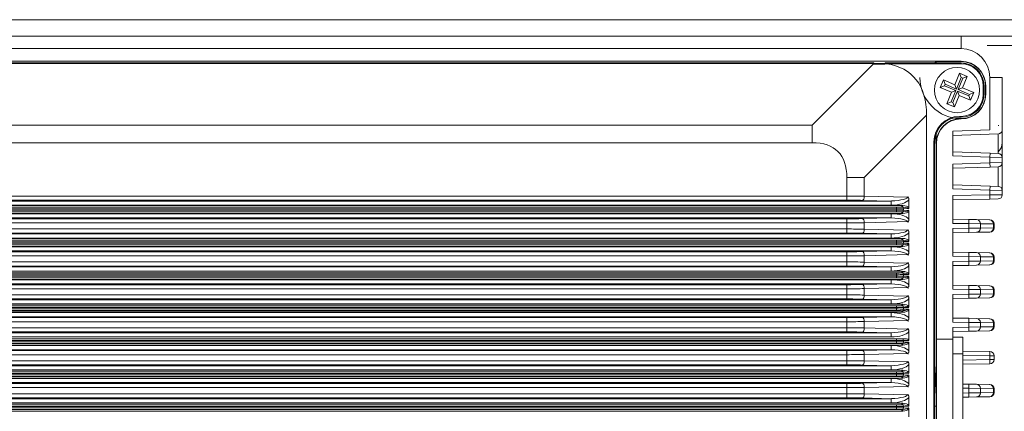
# Model space of a CAD drawing. Header units: millimetres. Extents: x 990 to 1809, y 0 to 562.
# Tile 548 of 550: x 1586 to 1706, y 354 to 402. Entities that reach past the tile are written whole.
import ezdxf

# ---------------------------------------------------------------- set-up
doc = ezdxf.new("R2010")
doc.units = ezdxf.units.MM
doc.layers.add('1', color=7, linetype='Continuous', true_color=0xffffff)
doc.layers.add('41', color=7, linetype='Continuous', true_color=0xffffff)

msp = doc.modelspace()

# ---------------------------------------------------------------- linework, layer by layer
at = {"layer": '1', "color": 7, "linetype": 'Continuous', "lineweight": 18}
for p, q in [((1719.361, 401.685), (1518.361, 401.685)), ((1719.361, 399.685), (1518.361, 399.685)), ((1700.361, 399.672), (1537.361, 399.672)), ((1700.361, 399.672), (1700.361, 398.172)), ((1703.535, 398.534), (1719.361, 398.534)), ((1700.361, 398.172), (1537.361, 398.172)), ((1537.361, 396.638), (1700.361, 396.638)), ((1689.762, 396.436), (1547.96, 396.436)), ((1689.762, 396.379), (1547.96, 396.379)), ((1682.248, 388.865), (1689.762, 396.379)), ((1689.762, 396.379), (1689.762, 396.436)), ((1700.361, 396.435), (1691.134, 396.435)), ((1700.361, 396.335), (1691.276, 396.335)), ((1697.326, 396.603), (1697.158, 396.435)), ((1697.326, 396.603), (1700.361, 396.603)), ((1697.326, 396.603), (1697.326, 396.435)), ((1700.361, 396.638), (1700.361, 396.603)), ((1700.361, 396.335), (1700.361, 396.435)), ((1703.861, 394.671), (1705.361, 394.671)), ((1703.861, 388.296), (1703.861, 394.671)), ((1705.361, 394.671), (1705.361, 388.33)), ((1703.058, 393.638), (1703.158, 393.638)), ((1703.058, 392.638), (1703.058, 393.638)), ((1703.058, 392.638), (1703.158, 392.638)), ((1703.158, 392.638), (1703.158, 393.638)), ((1703.326, 393.638), (1703.326, 392.638)), ((1703.326, 393.638), (1703.361, 393.638)), ((1703.326, 392.638), (1703.361, 392.638)), ((1703.361, 393.638), (1703.361, 392.638)), ((1696.161, 390.099), (1688.587, 382.525)), ((1696.161, 390.099), (1696.161, 287.177)), ((1700.161, 389.941), (1700.161, 389.841)), ((1700.161, 389.941), (1700.361, 389.941)), ((1700.161, 389.841), (1700.361, 389.841)), ((1700.325, 389.673), (1700.361, 389.673)), ((1700.325, 389.673), (1700.36, 389.638)), ((1700.36, 389.638), (1700.361, 389.638)), ((1700.361, 389.941), (1700.361, 389.841)), ((1700.361, 389.638), (1700.361, 389.673)), ((1555.474, 388.865), (1682.248, 388.865)), ((1682.248, 386.752), (1682.248, 388.865)), ((1697.326, 387.828), (1697.326, 386.673)), ((1699.361, 388.138), (1703.861, 388.296)), ((1699.361, 388.138), (1699.361, 385.138)), ((1704.878, 387.831), (1699.361, 387.638)), ((1704.878, 385.445), (1704.878, 387.831)), ((1705.361, 388.33), (1705.361, 384.946)), ((1682.248, 386.752), (1555.474, 386.752)), ((1697.058, 386.838), (1697.158, 386.838)), ((1697.058, 290.438), (1697.058, 386.838)), ((1697.158, 290.438), (1697.158, 386.838)), ((1697.361, 386.639), (1697.326, 386.673)), ((1697.361, 362.872), (1697.361, 386.639)), ((1699.361, 385.638), (1703.878, 385.48)), ((1703.861, 384.981), (1703.878, 385.48)), ((1703.878, 385.48), (1704.878, 385.445)), ((1703.861, 384.981), (1699.361, 385.138)), ((1699.361, 384.138), (1703.861, 384.296)), ((1705.361, 384.946), (1703.861, 384.981)), ((1703.861, 384.296), (1703.861, 384.981)), ((1703.861, 384.296), (1705.361, 384.33)), ((1703.878, 383.796), (1703.861, 384.296)), ((1705.361, 384.946), (1705.361, 384.33)), ((1705.361, 384.33), (1705.361, 380.946)), ((1699.361, 384.138), (1699.361, 381.138)), ((1703.878, 383.796), (1699.361, 383.638)), ((1704.878, 383.831), (1703.878, 383.796)), ((1704.878, 381.445), (1704.878, 383.831)), ((1686.474, 382.525), (1688.587, 382.525)), ((1686.474, 380.27), (1686.474, 382.525)), ((1688.587, 382.525), (1688.587, 380.248)), ((1699.361, 381.638), (1703.878, 381.48)), ((1703.861, 380.981), (1699.361, 381.138)), ((1703.878, 381.48), (1703.861, 380.981)), ((1705.361, 380.946), (1703.861, 380.981)), ((1703.861, 380.4), (1703.861, 380.981)), ((1703.878, 381.48), (1704.878, 381.445)), ((1705.361, 380.946), (1705.361, 380.417)), ((1545.848, 379.663), (1691.873, 379.663)), ((1551.247, 380.27), (1686.474, 380.27)), ((1686.474, 379.77), (1551.247, 379.77)), ((1686.474, 379.77), (1686.474, 380.27)), ((1691.873, 379.663), (1688.376, 379.748)), ((1688.587, 380.248), (1693.916, 380.117)), ((1691.873, 379.164), (1691.873, 379.663)), ((1694.016, 378.866), (1694.016, 379.817)), ((1699.361, 380.321), (1703.861, 380.4)), ((1699.361, 376.955), (1699.361, 380.321)), ((1703.87, 379.9), (1699.361, 379.821)), ((1703.861, 380.4), (1705.361, 380.417)), ((1703.87, 379.9), (1703.861, 380.4)), ((1704.87, 379.918), (1703.87, 379.9)), ((1544.572, 379.128), (1693.149, 379.128)), ((1693.149, 378.928), (1544.572, 378.928)), ((1544.572, 378.348), (1693.149, 378.348)), ((1545.221, 378.922), (1692.501, 378.922)), ((1692.501, 378.722), (1545.221, 378.722)), ((1545.221, 378.554), (1692.501, 378.554)), ((1692.501, 378.354), (1545.221, 378.354)), ((1691.873, 379.164), (1545.848, 379.164)), ((1692.501, 378.722), (1692.501, 378.922)), ((1692.501, 378.554), (1692.501, 378.722)), ((1692.501, 378.354), (1692.501, 378.554)), ((1693.149, 378.928), (1693.149, 379.128)), ((1693.149, 378.148), (1693.149, 378.348)), ((1693.273, 378.928), (1693.284, 379.124)), ((1693.284, 378.152), (1693.273, 378.349)), ((1693.976, 378.746), (1693.346, 378.731)), ((1693.346, 378.731), (1693.346, 378.545)), ((1693.346, 378.545), (1693.976, 378.53)), ((1694.016, 377.459), (1694.016, 378.41)), ((1693.149, 378.148), (1544.572, 378.148)), ((1545.848, 378.113), (1691.873, 378.113)), ((1691.873, 377.613), (1545.848, 377.613)), ((1551.247, 377.506), (1686.474, 377.506)), ((1686.474, 377.006), (1551.247, 377.006)), ((1686.474, 377.006), (1686.474, 377.506)), ((1686.474, 376.27), (1686.474, 377.006)), ((1688.376, 377.528), (1691.873, 377.613)), ((1693.916, 377.159), (1688.587, 377.028)), ((1688.587, 377.028), (1688.587, 376.248)), ((1691.873, 378.113), (1691.873, 377.613)), ((1699.361, 377.455), (1701.288, 377.421)), ((1701.288, 377.421), (1701.28, 376.921)), ((1701.288, 377.421), (1702.237, 377.405)), ((1702.237, 377.405), (1703.818, 377.377)), ((1703.818, 377.377), (1703.87, 377.376)), ((1551.247, 376.27), (1686.474, 376.27)), ((1686.474, 375.77), (1686.474, 376.27)), ((1688.587, 376.248), (1693.916, 376.117)), ((1694.016, 374.866), (1694.016, 375.817)), ((1701.28, 376.921), (1699.361, 376.955)), ((1699.361, 376.321), (1701.28, 376.355)), ((1699.361, 372.955), (1699.361, 376.321)), ((1701.288, 375.855), (1699.361, 375.821)), ((1702.703, 376.905), (1701.28, 376.921)), ((1701.28, 376.355), (1701.28, 376.921)), ((1701.28, 376.355), (1702.703, 376.372)), ((1701.288, 375.855), (1701.28, 376.355)), ((1702.237, 375.872), (1701.288, 375.855)), ((1703.818, 375.899), (1702.237, 375.872)), ((1704.284, 376.877), (1702.703, 376.905)), ((1702.703, 376.905), (1702.703, 376.372)), ((1702.703, 376.372), (1704.284, 376.399)), ((1703.87, 375.9), (1703.818, 375.899)), ((1704.361, 376.876), (1704.284, 376.877)), ((1704.284, 376.399), (1704.284, 376.877)), ((1704.284, 376.399), (1704.361, 376.4)), ((1704.361, 376.876), (1704.361, 376.4)), ((1544.572, 375.128), (1693.149, 375.128)), ((1693.149, 374.928), (1544.572, 374.928)), ((1545.221, 374.922), (1692.501, 374.922)), ((1692.501, 374.722), (1545.221, 374.722)), ((1545.848, 375.663), (1691.873, 375.663)), ((1691.873, 375.164), (1545.848, 375.164)), ((1686.474, 375.77), (1551.247, 375.77)), ((1691.873, 375.663), (1688.376, 375.748)), ((1691.873, 375.164), (1691.873, 375.663)), ((1692.501, 374.722), (1692.501, 374.922)), ((1692.501, 374.554), (1692.501, 374.722)), ((1693.149, 374.928), (1693.149, 375.128)), ((1693.273, 374.928), (1693.284, 375.124)), ((1693.976, 374.746), (1693.346, 374.731)), ((1693.346, 374.731), (1693.346, 374.545)), ((1544.572, 374.348), (1693.149, 374.348)), ((1693.149, 374.148), (1544.572, 374.148)), ((1545.221, 374.554), (1692.501, 374.554)), ((1692.501, 374.354), (1545.221, 374.354)), ((1545.848, 374.113), (1691.873, 374.113)), ((1691.873, 373.613), (1545.848, 373.613)), ((1551.247, 373.506), (1686.474, 373.506)), ((1686.474, 373.006), (1686.474, 373.506)), ((1688.376, 373.528), (1691.873, 373.613)), ((1691.873, 374.113), (1691.873, 373.613)), ((1692.501, 374.354), (1692.501, 374.554)), ((1693.149, 374.148), (1693.149, 374.348)), ((1693.284, 374.152), (1693.273, 374.349)), ((1693.346, 374.545), (1693.976, 374.53)), ((1694.016, 373.459), (1694.016, 374.41)), ((1699.361, 373.455), (1701.288, 373.421)), ((1701.28, 372.921), (1701.288, 373.421)), ((1701.288, 373.421), (1702.237, 373.405)), ((1702.237, 373.405), (1703.818, 373.377)), ((1686.474, 373.006), (1551.247, 373.006)), ((1551.247, 372.27), (1686.474, 372.27)), ((1686.474, 372.27), (1686.474, 373.006)), ((1686.474, 371.77), (1686.474, 372.27)), ((1693.916, 373.159), (1688.587, 373.028)), ((1688.587, 373.028), (1688.587, 372.248)), ((1688.587, 372.248), (1693.916, 372.117)), ((1701.28, 372.921), (1699.361, 372.955)), ((1699.361, 372.321), (1701.28, 372.355)), ((1699.361, 368.955), (1699.361, 372.321)), ((1702.703, 372.905), (1701.28, 372.921)), ((1701.28, 372.355), (1701.28, 372.921)), ((1701.28, 372.355), (1702.703, 372.372)), ((1701.288, 371.855), (1701.28, 372.355)), ((1704.284, 372.877), (1702.703, 372.905)), ((1702.703, 372.905), (1702.703, 372.372)), ((1702.703, 372.372), (1704.284, 372.399)), ((1703.818, 373.377), (1703.87, 373.376)), ((1704.361, 372.876), (1704.284, 372.877)), ((1704.284, 372.399), (1704.284, 372.877)), ((1704.284, 372.399), (1704.361, 372.4)), ((1704.361, 372.876), (1704.361, 372.4)), ((1544.572, 371.128), (1693.149, 371.128)), ((1545.848, 371.663), (1691.873, 371.663)), ((1691.873, 371.164), (1545.848, 371.164)), ((1686.474, 371.77), (1551.247, 371.77)), ((1691.873, 371.663), (1688.376, 371.748)), ((1691.873, 371.164), (1691.873, 371.663)), ((1693.149, 370.928), (1693.149, 371.128)), ((1693.273, 370.928), (1693.284, 371.124)), ((1694.016, 370.866), (1694.016, 371.817)), ((1701.288, 371.855), (1699.361, 371.821)), ((1702.237, 371.872), (1701.288, 371.855)), ((1703.818, 371.899), (1702.237, 371.872)), ((1703.87, 371.9), (1703.818, 371.899)), ((1693.149, 370.928), (1544.572, 370.928)), ((1544.572, 370.348), (1693.149, 370.348)), ((1693.149, 370.148), (1544.572, 370.148)), ((1545.221, 370.922), (1692.501, 370.922)), ((1692.501, 370.722), (1545.221, 370.722)), ((1545.221, 370.554), (1692.501, 370.554)), ((1692.501, 370.354), (1545.221, 370.354)), ((1545.848, 370.113), (1691.873, 370.113)), ((1691.873, 370.113), (1691.873, 369.613)), ((1692.501, 370.722), (1692.501, 370.922)), ((1692.501, 370.554), (1692.501, 370.722)), ((1692.501, 370.354), (1692.501, 370.554)), ((1693.149, 370.148), (1693.149, 370.348)), ((1693.284, 370.152), (1693.273, 370.349)), ((1693.976, 370.746), (1693.346, 370.731)), ((1693.346, 370.731), (1693.346, 370.545)), ((1693.346, 370.545), (1693.976, 370.53)), ((1694.016, 369.459), (1694.016, 370.41)), ((1691.873, 369.613), (1545.848, 369.613)), ((1551.247, 369.506), (1686.474, 369.506)), ((1686.474, 369.006), (1551.247, 369.006)), ((1686.474, 369.006), (1686.474, 369.506)), ((1686.474, 368.27), (1686.474, 369.006)), ((1688.376, 369.528), (1691.873, 369.613)), ((1693.916, 369.159), (1688.587, 369.028)), ((1688.587, 369.028), (1688.587, 368.248)), ((1699.361, 369.455), (1701.288, 369.421)), ((1701.28, 368.921), (1699.361, 368.955)), ((1701.28, 368.921), (1701.288, 369.421)), ((1702.703, 368.905), (1701.28, 368.921)), ((1701.28, 368.355), (1701.28, 368.921)), ((1701.288, 369.421), (1702.237, 369.405)), ((1702.237, 369.405), (1703.818, 369.377)), ((1704.284, 368.877), (1702.703, 368.905)), ((1702.703, 368.905), (1702.703, 368.372)), ((1703.818, 369.377), (1703.87, 369.376)), ((1704.361, 368.876), (1704.284, 368.877)), ((1704.284, 368.399), (1704.284, 368.877)), ((1704.361, 368.876), (1704.361, 368.4)), ((1545.848, 367.663), (1691.873, 367.663)), ((1551.247, 368.27), (1686.474, 368.27)), ((1686.474, 367.77), (1551.247, 367.77)), ((1686.474, 367.77), (1686.474, 368.27)), ((1691.873, 367.663), (1688.376, 367.748)), ((1688.587, 368.248), (1693.916, 368.117)), ((1691.873, 367.164), (1691.873, 367.663)), ((1694.016, 366.866), (1694.016, 367.817)), ((1699.361, 368.321), (1701.28, 368.355)), ((1699.361, 364.955), (1699.361, 368.321)), ((1701.288, 367.855), (1699.361, 367.821)), ((1701.28, 368.355), (1702.703, 368.372)), ((1701.288, 367.855), (1701.28, 368.355)), ((1702.237, 367.872), (1701.288, 367.855)), ((1703.818, 367.899), (1702.237, 367.872)), ((1702.703, 368.372), (1704.284, 368.399)), ((1703.87, 367.9), (1703.818, 367.899)), ((1704.284, 368.399), (1704.361, 368.4)), ((1544.572, 367.128), (1693.149, 367.128)), ((1693.149, 366.928), (1544.572, 366.928)), ((1544.572, 366.348), (1693.149, 366.348)), ((1545.221, 366.922), (1692.501, 366.922)), ((1692.501, 366.722), (1545.221, 366.722)), ((1545.221, 366.554), (1692.501, 366.554)), ((1692.501, 366.354), (1545.221, 366.354)), ((1691.873, 367.164), (1545.848, 367.164)), ((1692.501, 366.722), (1692.501, 366.922)), ((1692.501, 366.554), (1692.501, 366.722)), ((1692.501, 366.354), (1692.501, 366.554)), ((1693.149, 366.928), (1693.149, 367.128)), ((1693.149, 366.148), (1693.149, 366.348)), ((1693.273, 366.928), (1693.284, 367.124)), ((1693.284, 366.152), (1693.273, 366.349)), ((1693.976, 366.746), (1693.346, 366.731)), ((1693.346, 366.731), (1693.346, 366.545)), ((1693.346, 366.545), (1693.976, 366.53)), ((1694.016, 365.459), (1694.016, 366.41)), ((1693.149, 366.148), (1544.572, 366.148)), ((1545.848, 366.113), (1691.873, 366.113)), ((1691.873, 365.613), (1545.848, 365.613)), ((1551.247, 365.506), (1686.474, 365.506)), ((1686.474, 365.006), (1551.247, 365.006)), ((1686.474, 365.006), (1686.474, 365.506)), ((1686.474, 364.27), (1686.474, 365.006)), ((1688.376, 365.528), (1691.873, 365.613)), ((1693.916, 365.159), (1688.587, 365.028)), ((1688.587, 365.028), (1688.587, 364.248)), ((1691.873, 366.113), (1691.873, 365.613)), ((1699.361, 365.455), (1701.288, 365.421)), ((1701.288, 365.421), (1701.28, 364.921)), ((1701.288, 365.421), (1702.237, 365.405)), ((1702.237, 365.405), (1703.818, 365.377)), ((1703.818, 365.377), (1703.87, 365.376)), ((1551.247, 364.27), (1686.474, 364.27)), ((1686.474, 363.77), (1686.474, 364.27)), ((1688.587, 364.248), (1693.916, 364.117)), ((1694.016, 362.747), (1694.016, 363.817)), ((1701.28, 364.921), (1699.361, 364.955)), ((1699.361, 364.321), (1701.28, 364.355)), ((1699.361, 362.872), (1699.361, 364.321)), ((1701.288, 363.855), (1699.361, 363.821)), ((1702.703, 364.905), (1701.28, 364.921)), ((1701.28, 364.355), (1701.28, 364.921)), ((1701.28, 364.355), (1702.703, 364.372)), ((1701.288, 363.855), (1701.28, 364.355)), ((1702.237, 363.872), (1701.288, 363.855)), ((1703.818, 363.899), (1702.237, 363.872)), ((1704.284, 364.877), (1702.703, 364.905)), ((1702.703, 364.905), (1702.703, 364.372)), ((1702.703, 364.372), (1704.284, 364.399)), ((1703.87, 363.9), (1703.818, 363.899)), ((1704.361, 364.876), (1704.284, 364.877)), ((1704.284, 364.399), (1704.284, 364.877)), ((1704.284, 364.399), (1704.361, 364.4)), ((1704.361, 364.876), (1704.361, 364.4)), ((1544.156, 362.938), (1693.566, 362.938)), ((1545.221, 362.922), (1692.501, 362.922)), ((1692.501, 362.722), (1545.221, 362.722)), ((1545.848, 363.663), (1691.873, 363.663)), ((1691.873, 363.164), (1545.848, 363.164)), ((1686.474, 363.77), (1551.247, 363.77)), ((1691.873, 363.663), (1688.376, 363.748)), ((1691.873, 363.164), (1691.873, 363.663)), ((1692.501, 362.722), (1692.501, 362.922)), ((1692.501, 362.554), (1692.501, 362.722)), ((1693.261, 362.931), (1693.566, 362.938)), ((1694.016, 362.747), (1693.346, 362.731)), ((1693.346, 362.731), (1693.346, 362.545)), ((1697.361, 314.565), (1697.361, 362.872)), ((1699.361, 362.872), (1697.361, 362.872)), ((1699.361, 363.117), (1700.561, 363.117)), ((1699.361, 361.117), (1699.361, 362.872)), ((1699.361, 361.117), (1699.361, 362.872)), ((1700.561, 363.117), (1700.561, 361.117)), ((1544.572, 362.348), (1693.149, 362.348)), ((1693.149, 362.148), (1544.572, 362.148)), ((1545.221, 362.554), (1692.501, 362.554)), ((1692.501, 362.354), (1545.221, 362.354)), ((1545.848, 362.113), (1691.873, 362.113)), ((1691.873, 361.613), (1545.848, 361.613)), ((1551.247, 361.506), (1686.474, 361.506)), ((1686.474, 361.006), (1686.474, 361.506)), ((1688.376, 361.528), (1691.873, 361.613)), ((1691.873, 362.113), (1691.873, 361.613)), ((1692.501, 362.354), (1692.501, 362.554)), ((1693.149, 362.148), (1693.149, 362.348)), ((1693.284, 362.152), (1693.273, 362.349)), ((1693.346, 362.545), (1693.976, 362.53)), ((1694.016, 361.459), (1694.016, 362.41)), ((1700.561, 361.434), (1703.87, 361.376)), ((1686.474, 361.006), (1551.247, 361.006)), ((1551.247, 360.27), (1686.474, 360.27)), ((1686.474, 360.27), (1686.474, 361.006)), ((1686.474, 359.77), (1686.474, 360.27)), ((1693.916, 361.159), (1688.587, 361.028)), ((1688.587, 361.028), (1688.587, 360.248)), ((1688.587, 360.248), (1693.916, 360.117)), ((1699.361, 316.117), (1699.361, 361.117)), ((1700.561, 361.117), (1699.361, 361.117)), ((1700.561, 316.117), (1700.561, 361.117)), ((1703.861, 360.876), (1700.561, 360.934)), ((1700.561, 360.342), (1703.861, 360.4)), ((1703.87, 361.376), (1703.861, 360.876)), ((1704.361, 360.876), (1703.861, 360.876)), ((1703.861, 360.4), (1703.861, 360.876)), ((1703.87, 359.9), (1703.861, 360.4)), ((1703.861, 360.4), (1704.361, 360.4)), ((1704.361, 360.876), (1704.361, 360.4)), ((1544.572, 359.128), (1693.149, 359.128)), ((1545.848, 359.663), (1691.873, 359.663)), ((1691.873, 359.164), (1545.848, 359.164)), ((1686.474, 359.77), (1551.247, 359.77)), ((1691.873, 359.663), (1688.376, 359.748)), ((1691.873, 359.164), (1691.873, 359.663)), ((1693.149, 358.928), (1693.149, 359.128)), ((1693.273, 358.928), (1693.284, 359.124)), ((1694.016, 358.866), (1694.016, 359.817)), ((1703.87, 359.9), (1700.561, 359.842)), ((1693.149, 358.928), (1544.572, 358.928)), ((1544.572, 358.348), (1693.149, 358.348)), ((1693.149, 358.148), (1544.572, 358.148)), ((1545.221, 358.922), (1692.501, 358.922)), ((1692.501, 358.722), (1545.221, 358.722)), ((1545.221, 358.554), (1692.501, 358.554)), ((1692.501, 358.354), (1545.221, 358.354)), ((1545.848, 358.113), (1691.873, 358.113)), ((1691.873, 358.113), (1691.873, 357.613)), ((1692.501, 358.722), (1692.501, 358.922)), ((1692.501, 358.554), (1692.501, 358.722)), ((1692.501, 358.354), (1692.501, 358.554)), ((1693.149, 358.148), (1693.149, 358.348)), ((1693.284, 358.152), (1693.273, 358.349)), ((1693.976, 358.746), (1693.346, 358.731)), ((1693.346, 358.731), (1693.346, 358.545)), ((1693.346, 358.545), (1693.976, 358.53)), ((1694.016, 357.459), (1694.016, 358.41)), ((1691.873, 357.613), (1545.848, 357.613)), ((1551.247, 357.506), (1686.474, 357.506)), ((1686.474, 357.006), (1551.247, 357.006)), ((1686.474, 357.006), (1686.474, 357.506)), ((1686.474, 356.27), (1686.474, 357.006)), ((1688.376, 357.528), (1691.873, 357.613)), ((1693.916, 357.159), (1688.587, 357.028)), ((1688.587, 357.028), (1688.587, 356.248)), ((1700.561, 357.434), (1701.288, 357.421)), ((1701.28, 356.921), (1700.561, 356.934)), ((1701.288, 357.421), (1701.28, 356.921)), ((1701.28, 356.355), (1701.28, 356.921)), ((1702.703, 356.905), (1701.28, 356.921)), ((1701.288, 357.421), (1702.237, 357.405)), ((1702.237, 357.405), (1703.818, 357.377)), ((1704.284, 356.877), (1702.703, 356.905)), ((1702.703, 356.905), (1702.703, 356.372)), ((1703.818, 357.377), (1703.87, 357.376)), ((1704.361, 356.876), (1704.284, 356.877)), ((1704.284, 356.399), (1704.284, 356.877)), ((1704.361, 356.876), (1704.361, 356.4)), ((1545.848, 355.663), (1691.873, 355.663)), ((1551.247, 356.27), (1686.474, 356.27)), ((1686.474, 355.77), (1551.247, 355.77)), ((1686.474, 355.77), (1686.474, 356.27)), ((1691.873, 355.663), (1688.376, 355.748)), ((1688.587, 356.248), (1693.916, 356.117)), ((1691.873, 355.164), (1691.873, 355.663)), ((1694.016, 354.866), (1694.016, 355.817)), ((1700.561, 356.342), (1701.28, 356.355)), ((1701.288, 355.855), (1700.561, 355.842)), ((1701.28, 356.355), (1702.703, 356.372)), ((1701.288, 355.855), (1701.28, 356.355)), ((1702.237, 355.872), (1701.288, 355.855)), ((1703.818, 355.899), (1702.237, 355.872)), ((1702.703, 356.372), (1704.284, 356.399)), ((1703.87, 355.9), (1703.818, 355.899)), ((1704.284, 356.399), (1704.361, 356.4)), ((1544.572, 355.128), (1693.149, 355.128)), ((1693.149, 354.928), (1544.572, 354.928)), ((1544.572, 354.348), (1693.149, 354.348)), ((1545.221, 354.922), (1692.501, 354.922)), ((1692.501, 354.722), (1545.221, 354.722)), ((1545.221, 354.554), (1692.501, 354.554)), ((1692.501, 354.354), (1545.221, 354.354)), ((1691.873, 355.164), (1545.848, 355.164)), ((1692.501, 354.722), (1692.501, 354.922)), ((1692.501, 354.554), (1692.501, 354.722)), ((1692.501, 354.354), (1692.501, 354.554)), ((1693.149, 354.928), (1693.149, 355.128)), ((1693.149, 354.148), (1693.149, 354.348)), ((1693.273, 354.928), (1693.284, 355.124)), ((1693.284, 354.152), (1693.273, 354.349)), ((1693.976, 354.746), (1693.346, 354.731)), ((1693.346, 354.731), (1693.346, 354.545)), ((1693.346, 354.545), (1693.976, 354.53)), ((1694.016, 353.459), (1694.016, 354.41)), ((1697.158, 354.745), (1697.31, 354.745)), ((1693.149, 354.148), (1544.572, 354.148))]:
    msp.add_line(p, q, dxfattribs=at)
msp.add_circle((1699.861, 393.138), 2.75, dxfattribs=at)
for centre, radius, start, end in [((1700.361, 393.638), 3, 0, 90), ((1700.361, 393.638), 2.965, 0, 90), ((1700.361, 393.638), 2.797, 0, 90), ((1700.361, 393.638), 2.697, 0, 90), ((1700.361, 392.638), 2.797, 270, 0), ((1700.361, 392.638), 2.697, 270, 0), ((1700.361, 392.638), 2.965, 270, 0), ((1700.361, 392.638), 3, 270, 0), ((1700.161, 386.838), 3.103, 90, 180), ((1700.161, 386.838), 3.003, 90, 180), ((1704.861, 384.946), 0.5, 0, 88), ((1704.861, 384.33), 0.5, 272, 0), ((1704.861, 380.946), 0.5, 0, 88), ((1704.861, 380.417), 0.5, 271, 0), ((1703.861, 376.876), 0.5, 0, 89), ((1703.861, 376.4), 0.5, 271, 0), ((1703.861, 372.876), 0.5, 0, 89), ((1703.861, 372.4), 0.5, 271, 0), ((1703.861, 368.876), 0.5, 0, 89), ((1703.861, 368.4), 0.5, 271, 0), ((1703.861, 364.876), 0.5, 0, 89), ((1703.861, 364.4), 0.5, 271, 0), ((1703.861, 360.876), 0.5, 0, 89), ((1703.861, 360.4), 0.5, 271, 0), ((1703.861, 356.876), 0.5, 0, 89), ((1703.861, 356.4), 0.5, 271, 0)]:
    msp.add_arc(centre, radius, start, end, dxfattribs=at)
for centre, major_axis, ratio, start_param, end_param in [((1700.361, 394.671), (0, 3.501), 0.9996573, 4.712389, 6.2831853), ((1695.634, 395.911), (-21.02, -0.189), 0.0205485, 4.9282224, 4.9956826), ((1695.634, 396.011), (-20.949, -0.119), 0.0194882, 4.9290146, 4.9965968), ((1660.668, 360.945), (33.871, 33.871), 0.3131456, 5.9797124, 6.5105847), ((1700.361, 394.671), (0, -5.001), 0.9998629, 4.712389, 6.2831853), ((1700.326, 386.673), (-2.122, 2.122), 0.9996955, 5.4979394, 7.0684312), ((1700.361, 386.638), (-2.122, 2.122), 0.9996955, 5.4979394, 7.0684312), ((1704.861, 388.33), (-0.06, -0.496), 1, 3.0563775, 3.2436063), ((1662.812, 363.09), (22.581, 22.581), 0.3131456, 5.9797124, 6.5866582), ((1703.861, 386.795), (1.061, -1.098), 0.9656888, 6.235358, 7.0685835), ((1686.474, 380.034), (-5, 0), 0.047167, 4.2760567, 4.712389), ((1686.474, 379.535), (-4.5, 0), 0.0524078, 4.2760567, 4.712389), ((1688.376, 380.248), (-0.012, -0.5), 0.4225146, 0.0577754, 1.5811214), ((1691.761, 380.165), (2.366, -0.058), 0.4225146, 4.7701644, 5.9862109), ((1691.761, 380.165), (-2.155, -0.053), 0.2319621, 1.6285717, 3.1519178), ((1692.501, 379.016), (-1.8, 0), 0.0524078, 1.5707963, 1.9394476), ((1692.501, 378.816), (-2, 0), 0.047167, 1.5707963, 2.0071286), ((1692.501, 378.46), (-2, 0), 0.047167, 4.2760567, 4.712389), ((1692.501, 378.26), (-1.8, 0), 0.0524078, 4.3437377, 4.712389), ((1693.261, 378.731), (0.005, -0.2), 0.4225146, 1.5604712, 2.9510965), ((1693.261, 378.545), (-0.005, -0.2), 0.4225146, 0.1904961, 1.5811214), ((1693.114, 378.727), (0.862, -0.021), 0.2319621, 6.2728602, 7.6634855), ((1693.114, 378.549), (-0.862, -0.021), 0.2319621, 1.7612924, 3.1519178), ((1693.114, 378.727), (-0.946, -0.023), 0.4225146, 3.4385671, 4.5218929), ((1693.114, 378.549), (0.946, -0.023), 0.4225146, 4.9028851, 5.9862109), ((1686.474, 377.742), (-4.5, 0), 0.0524078, 1.5707963, 2.0071286), ((1686.474, 377.242), (-5, 0), 0.047167, 1.5707963, 2.0071286), ((1688.376, 377.028), (0.012, -0.5), 0.4225146, 1.5604712, 3.0838173), ((1691.761, 377.111), (-2.366, -0.058), 0.4225146, 3.4385671, 4.6546136), ((1691.761, 377.111), (2.155, -0.053), 0.2319621, 6.2728602, 7.7962062), ((1702.228, 376.905), (0.009, 0.5), 0.9486688, 4.7289465, 6.2831853), ((1703.81, 376.877), (0.009, 0.5), 0.9486688, 4.7289465, 6.2831853), ((1686.474, 376.034), (-5, 0), 0.047167, 4.2760567, 4.712389), ((1688.376, 376.248), (-0.012, -0.5), 0.4225146, 0.0577754, 1.5811214), ((1691.761, 376.165), (2.366, -0.058), 0.4225146, 4.7701644, 5.9862109), ((1691.761, 376.165), (-2.155, -0.053), 0.2319621, 1.6285717, 3.1519178), ((1702.228, 376.372), (-0.009, 0.5), 0.9486688, 3.1415927, 4.6958314), ((1703.81, 376.399), (-0.009, 0.5), 0.9486688, 3.1415927, 4.6958314), ((1686.474, 375.535), (-4.5, 0), 0.0524078, 4.2760567, 4.712389), ((1692.501, 375.016), (-1.8, 0), 0.0524078, 1.5707963, 1.9394476), ((1692.501, 374.816), (-2, 0), 0.047167, 1.5707963, 2.0071286), ((1693.261, 374.731), (0.005, -0.2), 0.4225146, 1.5604712, 2.9510965), ((1693.114, 374.727), (0.862, -0.021), 0.2319621, 6.2728602, 7.6634855), ((1693.114, 374.727), (-0.946, -0.023), 0.4225146, 3.4385671, 4.5218929), ((1686.474, 373.742), (-4.5, 0), 0.0524078, 1.5707963, 2.0071286), ((1688.376, 373.028), (0.012, -0.5), 0.4225146, 1.5604712, 3.0838173), ((1691.761, 373.111), (-2.366, -0.058), 0.4225146, 3.4385671, 4.6546136), ((1691.761, 373.111), (2.155, -0.053), 0.2319621, 6.2728602, 7.7962062), ((1692.501, 374.46), (-2, 0), 0.047167, 4.2760567, 4.712389), ((1692.501, 374.26), (-1.8, 0), 0.0524078, 4.3437377, 4.712389), ((1693.261, 374.545), (-0.005, -0.2), 0.4225146, 0.1904961, 1.5811214), ((1693.114, 374.549), (-0.862, -0.021), 0.2319621, 1.7612924, 3.1519178), ((1693.114, 374.549), (0.946, -0.023), 0.4225146, 4.9028851, 5.9862109), ((1702.228, 372.905), (-0.009, -0.5), 0.9486688, 1.5873539, 3.1415927), ((1686.474, 373.242), (-5, 0), 0.047167, 1.5707963, 2.0071286), ((1686.474, 372.034), (-5, 0), 0.047167, 4.2760567, 4.712389), ((1688.376, 372.248), (-0.012, -0.5), 0.4225146, 0.0577754, 1.5811214), ((1691.761, 372.165), (-2.155, -0.053), 0.2319621, 1.6285717, 3.1519178), ((1702.228, 372.372), (-0.009, 0.5), 0.9486688, 3.1415927, 4.6958314), ((1703.81, 372.877), (-0.009, -0.5), 0.9486688, 1.5873539, 3.1415927), ((1703.81, 372.399), (-0.009, 0.5), 0.9486688, 3.1415927, 4.6958314), ((1686.474, 371.535), (-4.5, 0), 0.0524078, 4.2760567, 4.712389), ((1691.761, 372.165), (2.366, -0.058), 0.4225146, 4.7701644, 5.9862109), ((1693.114, 370.727), (-0.946, -0.023), 0.4225146, 3.4385671, 4.5218929), ((1691.761, 369.111), (-2.366, -0.058), 0.4225146, 3.4385671, 4.6546136), ((1692.501, 371.016), (-1.8, 0), 0.0524078, 1.5707963, 1.9394476), ((1692.501, 370.816), (-2, 0), 0.047167, 1.5707963, 2.0071286), ((1692.501, 370.46), (-2, 0), 0.047167, 4.2760567, 4.712389), ((1692.501, 370.26), (-1.8, 0), 0.0524078, 4.3437377, 4.712389), ((1693.261, 370.731), (0.005, -0.2), 0.4225146, 1.5604712, 2.9510965), ((1693.261, 370.545), (-0.005, -0.2), 0.4225146, 0.1904961, 1.5811214), ((1693.114, 370.727), (0.862, -0.021), 0.2319621, 6.2728602, 7.6634855), ((1693.114, 370.549), (-0.862, -0.021), 0.2319621, 1.7612924, 3.1519178), ((1693.114, 370.549), (0.946, -0.023), 0.4225146, 4.9028851, 5.9862109), ((1686.474, 369.742), (-4.5, 0), 0.0524078, 1.5707963, 2.0071286), ((1686.474, 369.242), (-5, 0), 0.047167, 1.5707963, 2.0071286), ((1688.376, 369.028), (0.012, -0.5), 0.4225146, 1.5604712, 3.0838173), ((1691.761, 369.111), (2.155, -0.053), 0.2319621, 6.2728602, 7.7962062), ((1702.228, 368.905), (-0.009, -0.5), 0.9486688, 1.5873539, 3.1415927), ((1703.81, 368.877), (-0.009, -0.5), 0.9486688, 1.5873539, 3.1415927), ((1686.474, 368.034), (-5, 0), 0.047167, 4.2760567, 4.712389), ((1686.474, 367.535), (-4.5, 0), 0.0524078, 4.2760567, 4.712389), ((1688.376, 368.248), (-0.012, -0.5), 0.4225146, 0.0577754, 1.5811214), ((1691.761, 368.165), (2.366, -0.058), 0.4225146, 4.7701644, 5.9862109), ((1691.761, 368.165), (-2.155, -0.053), 0.2319621, 1.6285717, 3.1519178), ((1702.228, 368.372), (-0.009, 0.5), 0.9486688, 3.1415927, 4.6958314), ((1703.81, 368.399), (-0.009, 0.5), 0.9486688, 3.1415927, 4.6958314), ((1692.501, 367.016), (-1.8, 0), 0.0524078, 1.5707963, 1.9394476), ((1692.501, 366.816), (-2, 0), 0.047167, 1.5707963, 2.0071286), ((1692.501, 366.46), (-2, 0), 0.047167, 4.2760567, 4.712389), ((1692.501, 366.26), (-1.8, 0), 0.0524078, 4.3437377, 4.712389), ((1693.261, 366.731), (0.005, -0.2), 0.4225146, 1.5604712, 2.9510965), ((1693.261, 366.545), (-0.005, -0.2), 0.4225146, 0.1904961, 1.5811214), ((1693.114, 366.727), (0.862, -0.021), 0.2319621, 6.2728602, 7.6634855), ((1693.114, 366.549), (-0.862, -0.021), 0.2319621, 1.7612924, 3.1519178), ((1693.114, 366.727), (-0.946, -0.023), 0.4225146, 3.4385671, 4.5218929), ((1693.114, 366.549), (0.946, -0.023), 0.4225146, 4.9028851, 5.9862109), ((1686.474, 365.742), (-4.5, 0), 0.0524078, 1.5707963, 2.0071286), ((1686.474, 365.242), (-5, 0), 0.047167, 1.5707963, 2.0071286), ((1688.376, 365.028), (0.012, -0.5), 0.4225146, 1.5604712, 3.0838173), ((1691.761, 365.111), (-2.366, -0.058), 0.4225146, 3.4385671, 4.6546136), ((1691.761, 365.111), (2.155, -0.053), 0.2319621, 6.2728602, 7.7962062), ((1702.228, 364.905), (0.009, 0.5), 0.9486688, 4.7289465, 6.2831853), ((1703.81, 364.877), (0.009, 0.5), 0.9486688, 4.7289465, 6.2831853), ((1686.474, 364.034), (-5, 0), 0.047167, 4.2760567, 4.712389), ((1688.376, 364.248), (-0.012, -0.5), 0.4225146, 0.0577754, 1.5811214), ((1691.761, 364.165), (2.366, -0.058), 0.4225146, 4.7701644, 5.9862109), ((1691.761, 364.165), (-2.155, -0.053), 0.2319621, 1.6285717, 3.1519178), ((1702.228, 364.372), (-0.009, 0.5), 0.9486688, 3.1415927, 4.6958314), ((1703.81, 364.399), (-0.009, 0.5), 0.9486688, 3.1415927, 4.6958314), ((1686.474, 363.535), (-4.5, 0), 0.0524078, 4.2760567, 4.712389), ((1692.501, 363.016), (-1.8, 0), 0.0524078, 1.5707963, 2.0071286), ((1692.501, 362.816), (-2, 0), 0.047167, 1.5707963, 2.0071286), ((1693.261, 362.731), (0.005, -0.2), 0.4225146, 1.5604712, 3.0838173), ((1693.543, 362.738), (-0.473, -0.012), 0.4225146, 3.1312675, 4.6546136), ((1686.474, 361.742), (-4.5, 0), 0.0524078, 1.5707963, 2.0071286), ((1688.376, 361.028), (0.012, -0.5), 0.4225146, 1.5604712, 3.0838173), ((1691.761, 361.111), (-2.366, -0.058), 0.4225146, 3.4385671, 4.6546136), ((1691.761, 361.111), (2.155, -0.053), 0.2319621, 6.2728602, 7.7962062), ((1692.501, 362.46), (-2, 0), 0.047167, 4.2760567, 4.712389), ((1692.501, 362.26), (-1.8, 0), 0.0524078, 4.3437377, 4.712389), ((1693.261, 362.545), (-0.005, -0.2), 0.4225146, 0.1904961, 1.5811214), ((1693.114, 362.549), (-0.862, -0.021), 0.2319621, 1.7612924, 3.1519178), ((1693.114, 362.549), (0.946, -0.023), 0.4225146, 4.9028851, 5.9862109), ((1686.474, 361.242), (-5, 0), 0.047167, 1.5707963, 2.0071286), ((1686.474, 360.034), (-5, 0), 0.047167, 4.2760567, 4.712389), ((1688.376, 360.248), (-0.012, -0.5), 0.4225146, 0.0577754, 1.5811214), ((1691.761, 360.165), (-2.155, -0.053), 0.2319621, 1.6285717, 3.1519178), ((1686.474, 359.535), (-4.5, 0), 0.0524078, 4.2760567, 4.712389), ((1691.761, 360.165), (2.366, -0.058), 0.4225146, 4.7701644, 5.9862109), ((1693.114, 358.727), (-0.946, -0.023), 0.4225146, 3.4385671, 4.5218929), ((1691.761, 357.111), (-2.366, -0.058), 0.4225146, 3.4385671, 4.6546136), ((1692.501, 359.016), (-1.8, 0), 0.0524078, 1.5707963, 1.9394476), ((1692.501, 358.816), (-2, 0), 0.047167, 1.5707963, 2.0071286), ((1692.501, 358.46), (-2, 0), 0.047167, 4.2760567, 4.712389), ((1692.501, 358.26), (-1.8, 0), 0.0524078, 4.3437377, 4.712389), ((1693.261, 358.731), (0.005, -0.2), 0.4225146, 1.5604712, 2.9510965), ((1693.261, 358.545), (-0.005, -0.2), 0.4225146, 0.1904961, 1.5811214), ((1693.114, 358.727), (0.862, -0.021), 0.2319621, 6.2728602, 7.6634855), ((1693.114, 358.549), (-0.862, -0.021), 0.2319621, 1.7612924, 3.1519178), ((1693.114, 358.549), (0.946, -0.023), 0.4225146, 4.9028851, 5.9862109), ((1686.474, 357.742), (-4.5, 0), 0.0524078, 1.5707963, 2.0071286), ((1686.474, 357.242), (-5, 0), 0.047167, 1.5707963, 2.0071286), ((1688.376, 357.028), (0.012, -0.5), 0.4225146, 1.5604712, 3.0838173), ((1691.761, 357.111), (2.155, -0.053), 0.2319621, 6.2728602, 7.7962062), ((1702.228, 356.905), (-0.009, -0.5), 0.9486688, 1.5873539, 3.1415927), ((1703.81, 356.877), (-0.009, -0.5), 0.9486688, 1.5873539, 3.1415927), ((1686.474, 356.034), (-5, 0), 0.047167, 4.2760567, 4.712389), ((1686.474, 355.535), (-4.5, 0), 0.0524078, 4.2760567, 4.712389), ((1688.376, 356.248), (-0.012, -0.5), 0.4225146, 0.0577754, 1.5811214), ((1691.761, 356.165), (2.366, -0.058), 0.4225146, 4.7701644, 5.9862109), ((1691.761, 356.165), (-2.155, -0.053), 0.2319621, 1.6285717, 3.1519178), ((1702.228, 356.372), (-0.009, 0.5), 0.9486688, 3.1415927, 4.6958314), ((1703.81, 356.399), (-0.009, 0.5), 0.9486688, 3.1415927, 4.6958314), ((1692.501, 355.016), (-1.8, 0), 0.0524078, 1.5707963, 1.9394476), ((1692.501, 354.816), (-2, 0), 0.047167, 1.5707963, 2.0071286), ((1692.501, 354.46), (-2, 0), 0.047167, 4.2760567, 4.712389), ((1692.501, 354.26), (-1.8, 0), 0.0524078, 4.3437377, 4.712389), ((1693.261, 354.731), (0.005, -0.2), 0.4225146, 1.5604712, 2.9510965), ((1693.261, 354.545), (-0.005, -0.2), 0.4225146, 0.1904961, 1.5811214), ((1693.114, 354.727), (0.862, -0.021), 0.2319621, 6.2728602, 7.6634855), ((1693.114, 354.549), (-0.862, -0.021), 0.2319621, 1.7612924, 3.1519178), ((1693.114, 354.727), (-0.946, -0.023), 0.4225146, 3.4385671, 4.5218929), ((1693.114, 354.549), (0.946, -0.023), 0.4225146, 4.9028851, 5.9862109)]:
    msp.add_ellipse(centre, major_axis=major_axis, ratio=ratio, start_param=start_param, end_param=end_param, dxfattribs=at)
msp.add_ellipse((1697.203, 357.934), major_axis=(0, -1.6), ratio=0.0174551, dxfattribs=at)
for points, knots in [([(1691.136, 396.374), (1691.136, 396.383), (1691.136, 396.391), (1691.136, 396.403), (1691.135, 396.407), (1691.135, 396.413), (1691.135, 396.416), (1691.135, 396.422), (1691.135, 396.424), (1691.135, 396.429), (1691.134, 396.43), (1691.134, 396.433), (1691.134, 396.434), (1691.134, 396.435), (1691.134, 396.436), (1691.134, 396.435)], [0, 0, 0, 0, 0.25, 0.25, 0.375, 0.375, 0.5, 0.5, 0.625, 0.625, 0.75, 0.75, 0.875, 0.875, 1, 1, 1, 1]), ([(1691.276, 396.335), (1691.251, 396.339), (1691.227, 396.343), (1691.191, 396.35), (1691.179, 396.353), (1691.161, 396.358), (1691.155, 396.36), (1691.147, 396.364), (1691.144, 396.365), (1691.14, 396.368), (1691.139, 396.368), (1691.137, 396.371), (1691.136, 396.372), (1691.136, 396.374)], [0, 0, 0, 0, 0.5, 0.5, 0.75, 0.75, 0.875, 0.875, 0.9375, 0.9375, 0.96875, 0.96875, 1, 1, 1, 1]), ([(1705.361, 388.33), (1705.361, 388.324), (1705.361, 388.318), (1705.36, 388.305), (1705.359, 388.286), (1705.357, 388.267), (1705.351, 388.229), (1705.345, 388.204), (1705.322, 388.13), (1705.299, 388.083), (1705.251, 388.017), (1705.233, 387.996), (1705.203, 387.966), (1705.193, 387.956), (1705.17, 387.937), (1705.158, 387.928), (1705.121, 387.903), (1705.095, 387.887), (1705.036, 387.861), (1705.005, 387.85), (1704.971, 387.843)], [0, 0, 0, 0, 0.03125, 0.03125, 0.0625, 0.125, 0.125, 0.25, 0.25, 0.5, 0.5, 0.625, 0.625, 0.6875, 0.6875, 0.75, 0.75, 0.875, 0.875, 1, 1, 1, 1]), ([(1693.916, 380.117), (1693.92, 380.113), (1693.925, 380.108), (1693.933, 380.097), (1693.937, 380.092), (1693.948, 380.076), (1693.962, 380.053), (1693.974, 380.029), (1693.984, 380.004), (1693.989, 379.991), (1694.001, 379.952), (1694.007, 379.926), (1694.015, 379.872), (1694.016, 379.845), (1694.016, 379.817)], [0, 0, 0, 0, 0.0625, 0.0625, 0.125, 0.125, 0.25, 0.375, 0.375, 0.5, 0.5, 0.75, 0.75, 1, 1, 1, 1]), ([(1694.016, 378.866), (1694.016, 378.855), (1694.016, 378.845), (1694.013, 378.823), (1694.01, 378.812), (1694.005, 378.797), (1694.004, 378.792), (1693.999, 378.782), (1693.995, 378.772), (1693.989, 378.763), (1693.985, 378.757), (1693.983, 378.754), (1693.98, 378.75), (1693.978, 378.748), (1693.976, 378.746)], [0, 0, 0, 0, 0.25, 0.25, 0.5, 0.5, 0.625, 0.625, 0.75, 0.875, 0.875, 0.9375, 0.9375, 1, 1, 1, 1]), ([(1693.976, 378.53), (1693.978, 378.528), (1693.98, 378.526), (1693.983, 378.522), (1693.985, 378.52), (1693.989, 378.513), (1693.995, 378.504), (1693.999, 378.494), (1694.004, 378.484), (1694.005, 378.479), (1694.01, 378.464), (1694.013, 378.453), (1694.016, 378.432), (1694.016, 378.421), (1694.016, 378.41)], [0, 0, 0, 0, 0.0625, 0.0625, 0.125, 0.125, 0.25, 0.375, 0.375, 0.5, 0.5, 0.75, 0.75, 1, 1, 1, 1]), ([(1694.016, 377.459), (1694.016, 377.431), (1694.015, 377.404), (1694.007, 377.351), (1694.001, 377.324), (1693.989, 377.285), (1693.984, 377.272), (1693.974, 377.247), (1693.962, 377.223), (1693.948, 377.201), (1693.937, 377.184), (1693.933, 377.179), (1693.925, 377.169), (1693.92, 377.164), (1693.916, 377.159)], [0, 0, 0, 0, 0.25, 0.25, 0.5, 0.5, 0.625, 0.625, 0.75, 0.875, 0.875, 0.9375, 0.9375, 1, 1, 1, 1]), ([(1693.916, 376.117), (1693.92, 376.113), (1693.925, 376.108), (1693.933, 376.097), (1693.937, 376.092), (1693.948, 376.076), (1693.962, 376.053), (1693.974, 376.029), (1693.984, 376.004), (1693.989, 375.991), (1694.001, 375.952), (1694.007, 375.926), (1694.015, 375.872), (1694.016, 375.845), (1694.016, 375.817)], [0, 0, 0, 0, 0.0625, 0.0625, 0.125, 0.125, 0.25, 0.375, 0.375, 0.5, 0.5, 0.75, 0.75, 1, 1, 1, 1]), ([(1694.016, 374.866), (1694.016, 374.855), (1694.016, 374.845), (1694.013, 374.823), (1694.01, 374.812), (1694.005, 374.797), (1694.004, 374.792), (1693.999, 374.782), (1693.995, 374.772), (1693.989, 374.763), (1693.985, 374.757), (1693.983, 374.754), (1693.98, 374.75), (1693.978, 374.748), (1693.976, 374.746)], [0, 0, 0, 0, 0.25, 0.25, 0.5, 0.5, 0.625, 0.625, 0.75, 0.875, 0.875, 0.9375, 0.9375, 1, 1, 1, 1]), ([(1694.016, 373.459), (1694.016, 373.431), (1694.015, 373.404), (1694.007, 373.351), (1694.001, 373.324), (1693.989, 373.285), (1693.984, 373.272), (1693.974, 373.247), (1693.962, 373.223), (1693.948, 373.201), (1693.937, 373.184), (1693.933, 373.179), (1693.925, 373.169), (1693.92, 373.164), (1693.916, 373.159)], [0, 0, 0, 0, 0.25, 0.25, 0.5, 0.5, 0.625, 0.625, 0.75, 0.875, 0.875, 0.9375, 0.9375, 1, 1, 1, 1]), ([(1693.976, 374.53), (1693.978, 374.528), (1693.98, 374.526), (1693.983, 374.522), (1693.985, 374.52), (1693.989, 374.513), (1693.995, 374.504), (1693.999, 374.494), (1694.004, 374.484), (1694.005, 374.479), (1694.01, 374.464), (1694.013, 374.453), (1694.016, 374.432), (1694.016, 374.421), (1694.016, 374.41)], [0, 0, 0, 0, 0.0625, 0.0625, 0.125, 0.125, 0.25, 0.375, 0.375, 0.5, 0.5, 0.75, 0.75, 1, 1, 1, 1]), ([(1693.916, 372.117), (1693.92, 372.113), (1693.925, 372.108), (1693.933, 372.097), (1693.937, 372.092), (1693.948, 372.076), (1693.962, 372.053), (1693.974, 372.029), (1693.984, 372.004), (1693.989, 371.991), (1694.001, 371.952), (1694.007, 371.926), (1694.015, 371.872), (1694.016, 371.845), (1694.016, 371.817)], [0, 0, 0, 0, 0.0625, 0.0625, 0.125, 0.125, 0.25, 0.375, 0.375, 0.5, 0.5, 0.75, 0.75, 1, 1, 1, 1]), ([(1694.016, 370.866), (1694.016, 370.855), (1694.016, 370.845), (1694.013, 370.823), (1694.01, 370.812), (1694.005, 370.797), (1694.004, 370.792), (1693.999, 370.782), (1693.995, 370.772), (1693.989, 370.763), (1693.985, 370.757), (1693.983, 370.754), (1693.98, 370.75), (1693.978, 370.748), (1693.976, 370.746)], [0, 0, 0, 0, 0.25, 0.25, 0.5, 0.5, 0.625, 0.625, 0.75, 0.875, 0.875, 0.9375, 0.9375, 1, 1, 1, 1]), ([(1693.976, 370.53), (1693.978, 370.528), (1693.98, 370.526), (1693.983, 370.522), (1693.985, 370.52), (1693.989, 370.513), (1693.995, 370.504), (1693.999, 370.494), (1694.004, 370.484), (1694.005, 370.479), (1694.01, 370.464), (1694.013, 370.453), (1694.016, 370.432), (1694.016, 370.421), (1694.016, 370.41)], [0, 0, 0, 0, 0.0625, 0.0625, 0.125, 0.125, 0.25, 0.375, 0.375, 0.5, 0.5, 0.75, 0.75, 1, 1, 1, 1]), ([(1694.016, 369.459), (1694.016, 369.431), (1694.015, 369.404), (1694.007, 369.351), (1694.001, 369.324), (1693.989, 369.285), (1693.984, 369.272), (1693.974, 369.247), (1693.962, 369.223), (1693.948, 369.201), (1693.937, 369.184), (1693.933, 369.179), (1693.925, 369.169), (1693.92, 369.164), (1693.916, 369.159)], [0, 0, 0, 0, 0.25, 0.25, 0.5, 0.5, 0.625, 0.625, 0.75, 0.875, 0.875, 0.9375, 0.9375, 1, 1, 1, 1]), ([(1693.916, 368.117), (1693.92, 368.113), (1693.925, 368.108), (1693.933, 368.097), (1693.937, 368.092), (1693.948, 368.076), (1693.962, 368.053), (1693.974, 368.029), (1693.984, 368.004), (1693.989, 367.991), (1694.001, 367.952), (1694.007, 367.926), (1694.015, 367.872), (1694.016, 367.845), (1694.016, 367.817)], [0, 0, 0, 0, 0.0625, 0.0625, 0.125, 0.125, 0.25, 0.375, 0.375, 0.5, 0.5, 0.75, 0.75, 1, 1, 1, 1]), ([(1694.016, 366.866), (1694.016, 366.855), (1694.016, 366.845), (1694.013, 366.823), (1694.01, 366.812), (1694.005, 366.797), (1694.004, 366.792), (1693.999, 366.782), (1693.995, 366.772), (1693.989, 366.763), (1693.985, 366.757), (1693.983, 366.754), (1693.98, 366.75), (1693.978, 366.748), (1693.976, 366.746)], [0, 0, 0, 0, 0.25, 0.25, 0.5, 0.5, 0.625, 0.625, 0.75, 0.875, 0.875, 0.9375, 0.9375, 1, 1, 1, 1]), ([(1693.976, 366.53), (1693.978, 366.528), (1693.98, 366.526), (1693.983, 366.522), (1693.985, 366.52), (1693.989, 366.513), (1693.995, 366.504), (1693.999, 366.494), (1694.004, 366.484), (1694.005, 366.479), (1694.01, 366.464), (1694.013, 366.453), (1694.016, 366.432), (1694.016, 366.421), (1694.016, 366.41)], [0, 0, 0, 0, 0.0625, 0.0625, 0.125, 0.125, 0.25, 0.375, 0.375, 0.5, 0.5, 0.75, 0.75, 1, 1, 1, 1]), ([(1694.016, 365.459), (1694.016, 365.431), (1694.015, 365.404), (1694.007, 365.351), (1694.001, 365.324), (1693.989, 365.285), (1693.984, 365.272), (1693.974, 365.247), (1693.962, 365.223), (1693.948, 365.201), (1693.937, 365.184), (1693.933, 365.179), (1693.925, 365.169), (1693.92, 365.164), (1693.916, 365.159)], [0, 0, 0, 0, 0.25, 0.25, 0.5, 0.5, 0.625, 0.625, 0.75, 0.875, 0.875, 0.9375, 0.9375, 1, 1, 1, 1]), ([(1693.916, 364.117), (1693.92, 364.113), (1693.925, 364.108), (1693.933, 364.097), (1693.937, 364.092), (1693.948, 364.076), (1693.962, 364.053), (1693.974, 364.029), (1693.984, 364.004), (1693.989, 363.991), (1694.001, 363.952), (1694.007, 363.926), (1694.015, 363.872), (1694.016, 363.845), (1694.016, 363.817)], [0, 0, 0, 0, 0.0625, 0.0625, 0.125, 0.125, 0.25, 0.375, 0.375, 0.5, 0.5, 0.75, 0.75, 1, 1, 1, 1]), ([(1694.016, 361.459), (1694.016, 361.431), (1694.015, 361.404), (1694.007, 361.351), (1694.001, 361.324), (1693.989, 361.285), (1693.984, 361.272), (1693.974, 361.247), (1693.962, 361.223), (1693.948, 361.201), (1693.937, 361.184), (1693.933, 361.179), (1693.925, 361.169), (1693.92, 361.164), (1693.916, 361.159)], [0, 0, 0, 0, 0.25, 0.25, 0.5, 0.5, 0.625, 0.625, 0.75, 0.875, 0.875, 0.9375, 0.9375, 1, 1, 1, 1]), ([(1693.976, 362.53), (1693.978, 362.528), (1693.98, 362.526), (1693.983, 362.522), (1693.985, 362.52), (1693.989, 362.513), (1693.995, 362.504), (1693.999, 362.494), (1694.004, 362.484), (1694.005, 362.479), (1694.01, 362.464), (1694.013, 362.453), (1694.016, 362.432), (1694.016, 362.421), (1694.016, 362.41)], [0, 0, 0, 0, 0.0625, 0.0625, 0.125, 0.125, 0.25, 0.375, 0.375, 0.5, 0.5, 0.75, 0.75, 1, 1, 1, 1]), ([(1693.916, 360.117), (1693.92, 360.113), (1693.925, 360.108), (1693.933, 360.097), (1693.937, 360.092), (1693.948, 360.076), (1693.962, 360.053), (1693.974, 360.029), (1693.984, 360.004), (1693.989, 359.991), (1694.001, 359.952), (1694.007, 359.926), (1694.015, 359.872), (1694.016, 359.845), (1694.016, 359.817)], [0, 0, 0, 0, 0.0625, 0.0625, 0.125, 0.125, 0.25, 0.375, 0.375, 0.5, 0.5, 0.75, 0.75, 1, 1, 1, 1]), ([(1694.016, 358.866), (1694.016, 358.855), (1694.016, 358.845), (1694.013, 358.823), (1694.01, 358.812), (1694.005, 358.797), (1694.004, 358.792), (1693.999, 358.782), (1693.995, 358.772), (1693.989, 358.763), (1693.985, 358.757), (1693.983, 358.754), (1693.98, 358.75), (1693.978, 358.748), (1693.976, 358.746)], [0, 0, 0, 0, 0.25, 0.25, 0.5, 0.5, 0.625, 0.625, 0.75, 0.875, 0.875, 0.9375, 0.9375, 1, 1, 1, 1]), ([(1693.976, 358.53), (1693.978, 358.528), (1693.98, 358.526), (1693.983, 358.522), (1693.985, 358.52), (1693.989, 358.513), (1693.995, 358.504), (1693.999, 358.494), (1694.004, 358.484), (1694.005, 358.479), (1694.01, 358.464), (1694.013, 358.453), (1694.016, 358.432), (1694.016, 358.421), (1694.016, 358.41)], [0, 0, 0, 0, 0.0625, 0.0625, 0.125, 0.125, 0.25, 0.375, 0.375, 0.5, 0.5, 0.75, 0.75, 1, 1, 1, 1]), ([(1694.016, 357.459), (1694.016, 357.431), (1694.015, 357.404), (1694.007, 357.351), (1694.001, 357.324), (1693.989, 357.285), (1693.984, 357.272), (1693.974, 357.247), (1693.962, 357.223), (1693.948, 357.201), (1693.937, 357.184), (1693.933, 357.179), (1693.925, 357.169), (1693.92, 357.164), (1693.916, 357.159)], [0, 0, 0, 0, 0.25, 0.25, 0.5, 0.5, 0.625, 0.625, 0.75, 0.875, 0.875, 0.9375, 0.9375, 1, 1, 1, 1]), ([(1693.916, 356.117), (1693.92, 356.113), (1693.925, 356.108), (1693.933, 356.097), (1693.937, 356.092), (1693.948, 356.076), (1693.962, 356.053), (1693.974, 356.029), (1693.984, 356.004), (1693.989, 355.991), (1694.001, 355.952), (1694.007, 355.926), (1694.015, 355.872), (1694.016, 355.845), (1694.016, 355.817)], [0, 0, 0, 0, 0.0625, 0.0625, 0.125, 0.125, 0.25, 0.375, 0.375, 0.5, 0.5, 0.75, 0.75, 1, 1, 1, 1]), ([(1694.016, 354.866), (1694.016, 354.855), (1694.016, 354.845), (1694.013, 354.823), (1694.01, 354.812), (1694.005, 354.797), (1694.004, 354.792), (1693.999, 354.782), (1693.995, 354.772), (1693.989, 354.763), (1693.985, 354.757), (1693.983, 354.754), (1693.98, 354.75), (1693.978, 354.748), (1693.976, 354.746)], [0, 0, 0, 0, 0.25, 0.25, 0.5, 0.5, 0.625, 0.625, 0.75, 0.875, 0.875, 0.9375, 0.9375, 1, 1, 1, 1]), ([(1693.976, 354.53), (1693.978, 354.528), (1693.98, 354.526), (1693.983, 354.522), (1693.985, 354.52), (1693.989, 354.513), (1693.995, 354.504), (1693.999, 354.494), (1694.004, 354.484), (1694.005, 354.479), (1694.01, 354.464), (1694.013, 354.453), (1694.016, 354.432), (1694.016, 354.421), (1694.016, 354.41)], [0, 0, 0, 0, 0.0625, 0.0625, 0.125, 0.125, 0.25, 0.375, 0.375, 0.5, 0.5, 0.75, 0.75, 1, 1, 1, 1])]:
    msp.add_open_spline(points, degree=3, knots=knots, dxfattribs=at)
for points in [[(1693.149, 379.128), (1693.194, 379.128), (1693.239, 379.127), (1693.284, 379.124)], [(1693.273, 378.928), (1693.232, 378.929), (1693.191, 378.929), (1693.149, 378.928)], [(1693.149, 378.348), (1693.191, 378.348), (1693.232, 378.348), (1693.273, 378.349)], [(1693.284, 378.152), (1693.239, 378.149), (1693.194, 378.148), (1693.149, 378.148)], [(1693.149, 375.128), (1693.194, 375.128), (1693.239, 375.127), (1693.284, 375.124)], [(1693.273, 374.928), (1693.232, 374.929), (1693.191, 374.929), (1693.149, 374.928)], [(1693.149, 374.348), (1693.191, 374.348), (1693.232, 374.348), (1693.273, 374.349)], [(1693.284, 374.152), (1693.239, 374.149), (1693.194, 374.148), (1693.149, 374.148)], [(1693.149, 371.128), (1693.194, 371.128), (1693.239, 371.127), (1693.284, 371.124)], [(1693.273, 370.928), (1693.232, 370.929), (1693.191, 370.929), (1693.149, 370.928)], [(1693.149, 370.348), (1693.191, 370.348), (1693.232, 370.348), (1693.273, 370.349)], [(1693.284, 370.152), (1693.239, 370.149), (1693.194, 370.148), (1693.149, 370.148)], [(1693.149, 367.128), (1693.194, 367.128), (1693.239, 367.127), (1693.284, 367.124)], [(1693.273, 366.928), (1693.232, 366.929), (1693.191, 366.929), (1693.149, 366.928)], [(1693.149, 366.348), (1693.191, 366.348), (1693.232, 366.348), (1693.273, 366.349)], [(1693.284, 366.152), (1693.239, 366.149), (1693.194, 366.148), (1693.149, 366.148)], [(1693.149, 362.348), (1693.191, 362.348), (1693.232, 362.348), (1693.273, 362.349)], [(1693.284, 362.152), (1693.239, 362.149), (1693.194, 362.148), (1693.149, 362.148)], [(1693.149, 359.128), (1693.194, 359.128), (1693.239, 359.127), (1693.284, 359.124)], [(1693.273, 358.928), (1693.232, 358.929), (1693.191, 358.929), (1693.149, 358.928)], [(1693.149, 358.348), (1693.191, 358.348), (1693.232, 358.348), (1693.273, 358.349)], [(1693.284, 358.152), (1693.239, 358.149), (1693.194, 358.148), (1693.149, 358.148)], [(1693.149, 355.128), (1693.194, 355.128), (1693.239, 355.127), (1693.284, 355.124)], [(1693.273, 354.928), (1693.232, 354.929), (1693.191, 354.929), (1693.149, 354.928)], [(1693.149, 354.348), (1693.191, 354.348), (1693.232, 354.348), (1693.273, 354.349)], [(1693.284, 354.152), (1693.239, 354.149), (1693.194, 354.148), (1693.149, 354.148)]]:
    msp.add_open_spline(points, degree=3, dxfattribs=at)
at = {"layer": '41', "color": 7, "linetype": 'Continuous', "lineweight": 18}
for p, q in [((1699.59, 393.791), (1700.165, 395.177)), ((1700.165, 395.177), (1700.382, 394.652)), ((1700.165, 395.177), (1701.089, 394.794)), ((1697.822, 393.442), (1698.205, 394.366)), ((1698.205, 394.366), (1698.422, 393.841)), ((1698.205, 394.366), (1699.59, 393.791)), ((1698.422, 393.841), (1698.347, 393.66)), ((1699.808, 393.266), (1698.422, 393.841)), ((1699.59, 393.791), (1699.808, 393.266)), ((1700.382, 394.652), (1699.808, 393.266)), ((1699.989, 393.191), (1700.564, 394.577)), ((1700.564, 394.577), (1700.382, 394.652)), ((1701.089, 394.794), (1700.514, 393.408)), ((1701.089, 394.794), (1700.564, 394.577)), ((1697.822, 393.442), (1698.347, 393.66)), ((1699.207, 392.868), (1697.822, 393.442)), ((1698.347, 393.66), (1699.733, 393.085)), ((1698.633, 391.482), (1699.207, 392.868)), ((1699.733, 393.085), (1699.158, 391.699)), ((1699.207, 392.868), (1699.733, 393.085)), ((1699.339, 391.624), (1699.914, 393.01)), ((1699.914, 393.01), (1701.299, 392.435)), ((1700.131, 392.485), (1699.914, 393.01)), ((1700.514, 393.408), (1699.989, 393.191)), ((1701.375, 392.617), (1699.989, 393.191)), ((1700.514, 393.408), (1701.9, 392.834)), ((1701.299, 392.435), (1701.375, 392.617)), ((1701.9, 392.834), (1701.375, 392.617)), ((1701.9, 392.834), (1701.517, 391.91)), ((1698.633, 391.482), (1699.158, 391.699)), ((1699.557, 391.099), (1698.633, 391.482)), ((1699.158, 391.699), (1699.339, 391.624)), ((1699.557, 391.099), (1699.339, 391.624)), ((1700.131, 392.485), (1699.557, 391.099)), ((1701.517, 391.91), (1700.131, 392.485)), ((1701.517, 391.91), (1701.299, 392.435))]:
    msp.add_line(p, q, dxfattribs=at)
msp.add_circle((1699.861, 393.138), 2.75, dxfattribs=at)

doc.saveas('drawing.dxf')
